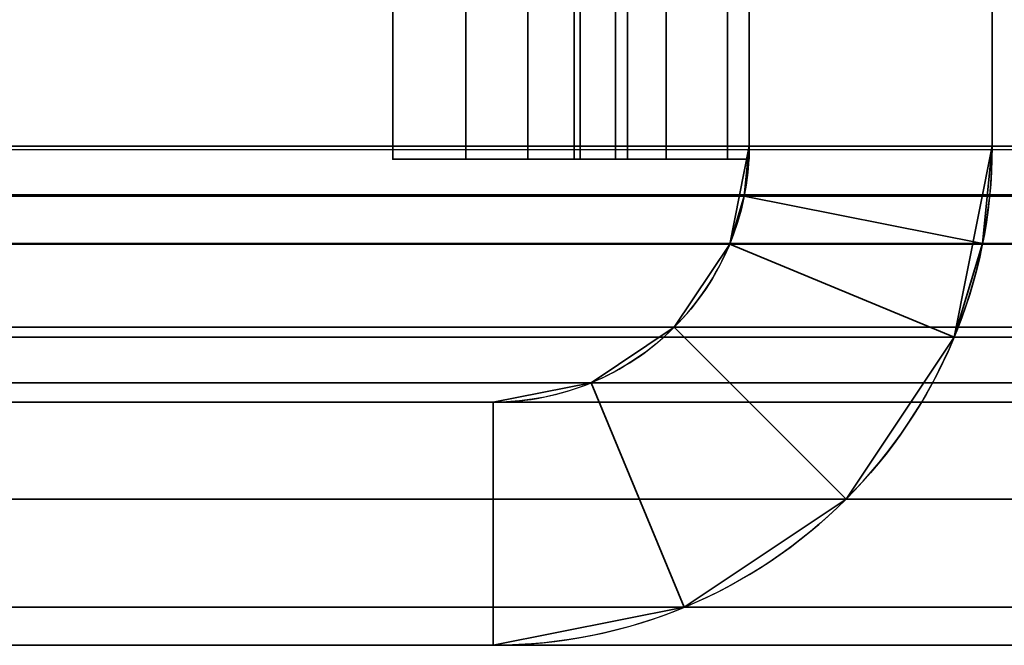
# Model space of a CAD drawing. Header units: millimetres. Extents: x -587 to 3688, y -115 to 120.
# Tile 276 of 656: x 1006.5 to 1012.58, y -50 to -46.14. Entities that reach past the tile are written whole.
import ezdxf

# ---------------------------------------------------------------- set-up
doc = ezdxf.new("R2010")
doc.units = ezdxf.units.MM
doc.layers.add('152', color=7, linetype='Continuous', true_color=0xffffff)

# ---------------------------------------------------------------- blocks, each defined once
blk = doc.blocks.new('UG_SURFACE_049')
at = {"layer": '152', "color": 252, "linetype": 'Continuous', "lineweight": 35}
for points in [[(1010.25, -19.7109, 1006.1272), (1010.25, -19.658, 1005.6237), (1010.25, -40.4485, 996), (1010.25, -47, 1014.0001)], [(1010.25, -19.7109, 1006.1272), (1010.25, -47, 1014.0001), (1010.25, -47, 1014.25), (1010.25, -45.3736, 1014.5735)], [(1011, -20.3733, 1005.3914), (1011, -20.4589, 1006.2059), (1011, -47, 1014.0001), (1011, -40.4485, 996)], [(1011, -45.3736, 1014.5735), (1011, -47, 1014.25), (1011, -47, 1014.0001), (1011, -20.4589, 1006.2059)], [(1011, -47, 1014.0001), (1010.25, -47, 1014.0001), (1010.25, -40.4485, 996), (1011, -40.4485, 996)], [(1010.25, -47, 1165.75), (1010.25, -45.3736, 1165.4265), (1010.1739, -45.52, 1165.0729), (1010.1739, -47, 1165.3674)], [(1010.25, -45.3736, 1014.5735), (1010.25, -47, 1014.25), (1010.1739, -47, 1014.6327), (1010.1739, -45.52, 1014.927)], [(1010.25, -45.3736, 1165.4265), (1010.25, -47, 1165.75), (1010.25, -47, 1166), (1010.25, -45.7122, 1169.5381)], [(1010.8668, -47, 1165.0803), (1010.8668, -45.6299, 1164.8078), (1011, -45.3736, 1165.4265), (1011, -47, 1165.75)], [(1010.8668, -45.6299, 1015.1923), (1010.8668, -47, 1014.9196), (1011, -47, 1014.25), (1011, -45.3736, 1014.5735)], [(1011, -45.8491, 1169.1622), (1011, -47, 1166), (1011, -47, 1165.75), (1011, -45.3736, 1165.4265)], [(1010.1739, -47, 1165.3674), (1010.1739, -45.52, 1165.0729), (1009.9571, -45.6442, 1164.7732), (1009.9571, -47, 1165.0429)], [(1010.1739, -45.52, 1014.927), (1010.1739, -47, 1014.6327), (1009.9571, -47, 1014.9571), (1009.9571, -45.6442, 1015.2268)], [(1009.9571, -47, 1165.0429), (1009.9571, -45.6442, 1164.7732), (1009.6327, -45.7271, 1164.573), (1009.6327, -47, 1164.8262)], [(1009.9571, -45.6442, 1015.2268), (1009.9571, -47, 1014.9571), (1009.6327, -47, 1015.1739), (1009.6327, -45.7271, 1015.4271)], [(1010.4874, -47, 1164.5125), (1010.4874, -45.8471, 1164.2833), (1010.8668, -45.6299, 1164.8078), (1010.8668, -47, 1165.0803)], [(1010.4874, -45.8471, 1015.7168), (1010.4874, -47, 1015.4874), (1010.8668, -47, 1014.9196), (1010.8668, -45.6299, 1015.1923)], [(1009.25, -47, 1015.25), (1008.8, -47, 1015.25), (1008.8, -45.7563, 1015.4974), (1009.25, -45.7563, 1015.4974)], [(1009.25, -45.7563, 1164.5026), (1008.8, -45.7563, 1164.5026), (1008.8, -47, 1164.75), (1009.25, -47, 1164.75)], [(1008.8, -45.7563, 1015.4974), (1008.8, -47, 1015.25), (1008.8, -47, 1016), (1008.8, -46.0433, 1016.1903)], [(1008.8, -46.0433, 1163.8097), (1008.8, -47, 1164), (1008.8, -47, 1164.75), (1008.8, -45.7563, 1164.5026)], [(1009.6327, -47, 1164.8262), (1009.6327, -45.7271, 1164.573), (1009.25, -45.7563, 1164.5026), (1009.25, -47, 1164.75)], [(1009.6327, -45.7271, 1015.4271), (1009.6327, -47, 1015.1739), (1009.25, -47, 1015.25), (1009.25, -45.7563, 1015.4974)], [(1010.25, -45.7122, 1169.5381), (1010.25, -47, 1166), (1011, -47, 1166), (1011, -45.8491, 1169.1622)], [(1009.9196, -47, 1164.1332), (1009.9196, -45.9923, 1163.9328), (1010.4874, -45.8471, 1164.2833), (1010.4874, -47, 1164.5125)], [(1009.9196, -45.9923, 1016.0673), (1009.9196, -47, 1015.8668), (1010.4874, -47, 1015.4874), (1010.4874, -45.8471, 1015.7168)], [(1009.25, -47, 1164), (1009.25, -46.0433, 1163.8097), (1009.9196, -45.9923, 1163.9328), (1009.9196, -47, 1164.1332)], [(1009.25, -46.0433, 1016.1903), (1009.25, -47, 1016), (1009.9196, -47, 1015.8668), (1009.9196, -45.9923, 1016.0673)], [(1009.25, -46.0433, 1016.1903), (1008.8, -46.0433, 1016.1903), (1008.8, -47, 1016), (1009.25, -47, 1016)], [(1009.25, -47, 1164), (1008.8, -47, 1164), (1008.8, -46.0433, 1163.8097), (1009.25, -46.0433, 1163.8097)], [(1009.25, -47, 1016), (1008.8, -47, 1016), (1008.8, -47, 1015.25), (1009.25, -47, 1015.25)], [(1009.25, -47, 1164.75), (1008.8, -47, 1164.75), (1008.8, -47, 1164), (1009.25, -47, 1164)], [(1009.25, -47, 1015.25), (1009.6327, -47, 1015.1739), (1009.9196, -47, 1015.8668), (1009.25, -47, 1016)], [(1009.25, -47, 1164), (1009.9196, -47, 1164.1332), (1009.6327, -47, 1164.8262), (1009.25, -47, 1164.75)], [(1009.6327, -47, 1015.1739), (1009.9571, -47, 1014.9571), (1010.4874, -47, 1015.4874), (1009.9196, -47, 1015.8668)], [(1009.9571, -47, 1165.0429), (1009.6327, -47, 1164.8262), (1009.9196, -47, 1164.1332), (1010.4874, -47, 1164.5125)], [(1010.8668, -47, 1014.9196), (1010.4874, -47, 1015.4874), (1009.9571, -47, 1014.9571), (1010.1739, -47, 1014.6327)], [(1010.4874, -47, 1164.5125), (1010.8668, -47, 1165.0803), (1010.1739, -47, 1165.3674), (1009.9571, -47, 1165.0429)], [(1011, -47, 1014.25), (1010.8668, -47, 1014.9196), (1010.1739, -47, 1014.6327), (1010.25, -47, 1014.25)], [(1010.25, -47, 1165.75), (1010.1739, -47, 1165.3674), (1010.8668, -47, 1165.0803), (1011, -47, 1165.75)], [(1010.25, -47, 1014.25), (1010.25, -47, 1014.0001), (1011, -47, 1014.0001), (1011, -47, 1014.25)], [(1011, -47, 1165.75), (1011, -47, 1166), (1010.25, -47, 1166), (1010.25, -47, 1165.75)]]:
    blk.add_3dface(points, dxfattribs=at)
blk = doc.blocks.new('UG_SURFACE_050')
at = {"layer": '152', "color": 252, "linetype": 'Continuous', "lineweight": 35}
for points in [[(1011, -46.92, 2022.5), (1011, 13.92, 2022.5), (1011, 13.92, -7), (1011, -46.92, -7)], [(1011, 13.92, 2022.5), (1011, -46.92, 2022.5), (1012.5, -46.92, 2020.9999), (1012.5, 13.92, 2020.9999)], [(1012.5, 13.92, -7), (1012.5, -46.92, -7), (1011, -46.92, -7), (1011, 13.92, -7)], [(1012.5, -46.92, 2020.9999), (1012.5, -46.92, -7), (1012.5, 13.92, -7), (1012.5, 13.92, 2020.9999)], [(1010.9696, -47.2282, 2022.5303), (1011, -46.92, -7), (1010.8798, -47.5246, -7)], [(1012.5, -46.92, -7), (1012.2656, -48.0987, -7), (1010.8798, -47.5246, -7), (1011, -46.92, -7)], [(1010.9696, -47.2282, 2022.5303), (1011, -46.92, 2022.5), (1011, -46.92, -7)], [(1011, -46.92, 2022.5), (1010.9696, -47.2282, 2022.5303), (1012.4408, -47.5209, 2021.0593), (1012.5, -46.92, 2020.9999)], [(1012.2656, -48.0987, -7), (1012.5, -46.92, -7), (1012.5, -46.92, 2020.9999)], [(1012.5, -46.92, 2020.9999), (1012.4408, -47.5209, 2021.0593), (1012.2656, -48.0987, -7)], [(1010.8798, -47.5246, -7), (1010.8798, -47.5246, 2022.6202), (1010.9696, -47.2282, 2022.5303)], [(1010.9696, -47.2282, 2022.5303), (1010.8798, -47.5246, 2022.6202), (1012.2656, -48.0987, 2021.2345), (1012.4408, -47.5209, 2021.0593)], [(1010.8798, -47.5246, 2022.6202), (1010.8798, -47.5246, -7), (1010.5373, -48.0372, -7), (1010.5373, -48.0372, 2022.9628)], [(1010.8798, -47.5246, 2022.6202), (1010.5373, -48.0372, 2022.9628), (1011.5979, -49.0979, 2021.9021), (1012.2656, -48.0987, 2021.2345)], [(1010.5373, -48.0372, -7), (1010.8798, -47.5246, -7), (1012.2656, -48.0987, -7), (1011.5979, -49.0979, -7)], [(1012.4408, -47.5209, 2021.0593), (1012.2656, -48.0987, 2021.2345), (1012.2656, -48.0987, -7)], [(1010.5373, -48.0372, 2022.9628), (1010.5373, -48.0372, -7), (1010.0247, -48.3797, -7), (1010.0247, -48.3797, 2023.4754)], [(1010.5987, -49.7655, 2022.9013), (1011.5979, -49.0979, 2021.9021), (1010.5373, -48.0372, 2022.9628), (1010.0247, -48.3797, 2023.4754)], [(1011.5979, -49.0979, -7), (1010.5987, -49.7655, -7), (1010.0247, -48.3797, -7), (1010.5373, -48.0372, -7)], [(1011.5979, -49.0979, 2021.9021), (1011.5979, -49.0979, -7), (1012.2656, -48.0987, -7), (1012.2656, -48.0987, 2021.2345)], [(1010.0247, -48.3797, 2023.4754), (1010.0247, -48.3797, -7), (1009.42, -48.5, -7), (1009.42, -48.5, 2024.08)], [(1009.42, -50, 2024.08), (1010.5987, -49.7655, 2022.9013), (1010.0247, -48.3797, 2023.4754), (1009.42, -48.5, 2024.08)], [(1009.42, -48.5, -7), (1010.0247, -48.3797, -7), (1010.5987, -49.7655, -7), (1009.42, -50, -7)], [(975.58, -48.5, 2057.92), (1009.42, -48.5, 2024.08), (1009.42, -48.5, -7), (975.58, -48.5, -7)], [(1009.42, -48.5, 2024.08), (975.58, -48.5, 2057.92), (975.58, -50, 2057.92), (1009.42, -50, 2024.08)], [(975.58, -48.5, -7), (1009.42, -48.5, -7), (1009.42, -50, -7), (975.58, -50, -7)], [(1010.5987, -49.7655, 2022.9013), (1010.5987, -49.7655, -7), (1011.5979, -49.0979, -7), (1011.5979, -49.0979, 2021.9021)], [(1009.42, -50, 2024.08), (1009.42, -50, -7), (1010.5987, -49.7655, -7), (1010.5987, -49.7655, 2022.9013)], [(975.58, -50, 2057.92), (975.58, -50, -7), (1009.42, -50, -7), (1009.42, -50, 2024.08)]]:
    blk.add_3dface(points, dxfattribs=at)
blk = doc.blocks.new('UG_SURFACE_051')
at = {"layer": '152', "color": 252, "linetype": 'Continuous', "lineweight": 35}
for points in [[(1011, -46.92, 2022.5), (1011, 13.92, 2022.5), (1011, 13.92, -7), (1011, -46.92, -7)], [(1011, 13.92, 2022.5), (1011, -46.92, 2022.5), (1012.5, -46.92, 2020.9999), (1012.5, 13.92, 2020.9999)], [(1012.5, 13.92, -7), (1012.5, -46.92, -7), (1011, -46.92, -7), (1011, 13.92, -7)], [(1012.5, -46.92, 2020.9999), (1012.5, -46.92, -7), (1012.5, 13.92, -7), (1012.5, 13.92, 2020.9999)], [(1010.9696, -47.2282, 2022.5303), (1011, -46.92, -7), (1010.8798, -47.5246, -7)], [(1012.5, -46.92, -7), (1012.2656, -48.0987, -7), (1010.8798, -47.5246, -7), (1011, -46.92, -7)], [(1010.9696, -47.2282, 2022.5303), (1011, -46.92, 2022.5), (1011, -46.92, -7)], [(1011, -46.92, 2022.5), (1010.9696, -47.2282, 2022.5303), (1012.4408, -47.5209, 2021.0593), (1012.5, -46.92, 2020.9999)], [(1012.2656, -48.0987, -7), (1012.5, -46.92, -7), (1012.5, -46.92, 2020.9999)], [(1012.5, -46.92, 2020.9999), (1012.4408, -47.5209, 2021.0593), (1012.2656, -48.0987, -7)], [(1010.8798, -47.5246, -7), (1010.8798, -47.5246, 2022.6202), (1010.9696, -47.2282, 2022.5303)], [(1010.9696, -47.2282, 2022.5303), (1010.8798, -47.5246, 2022.6202), (1012.2656, -48.0987, 2021.2345), (1012.4408, -47.5209, 2021.0593)], [(1010.8798, -47.5246, 2022.6202), (1010.8798, -47.5246, -7), (1010.5373, -48.0372, -7), (1010.5373, -48.0372, 2022.9628)], [(1010.8798, -47.5246, 2022.6202), (1010.5373, -48.0372, 2022.9628), (1011.5979, -49.0979, 2021.9021), (1012.2656, -48.0987, 2021.2345)], [(1010.5373, -48.0372, -7), (1010.8798, -47.5246, -7), (1012.2656, -48.0987, -7), (1011.5979, -49.0979, -7)], [(1012.4408, -47.5209, 2021.0593), (1012.2656, -48.0987, 2021.2345), (1012.2656, -48.0987, -7)], [(1010.5373, -48.0372, 2022.9628), (1010.5373, -48.0372, -7), (1010.0247, -48.3797, -7), (1010.0247, -48.3797, 2023.4754)], [(1010.5987, -49.7655, 2022.9013), (1011.5979, -49.0979, 2021.9021), (1010.5373, -48.0372, 2022.9628), (1010.0247, -48.3797, 2023.4754)], [(1011.5979, -49.0979, -7), (1010.5987, -49.7655, -7), (1010.0247, -48.3797, -7), (1010.5373, -48.0372, -7)], [(1011.5979, -49.0979, 2021.9021), (1011.5979, -49.0979, -7), (1012.2656, -48.0987, -7), (1012.2656, -48.0987, 2021.2345)], [(1010.0247, -48.3797, 2023.4754), (1010.0247, -48.3797, -7), (1009.42, -48.5, -7), (1009.42, -48.5, 2024.08)], [(1009.42, -50, 2024.08), (1010.5987, -49.7655, 2022.9013), (1010.0247, -48.3797, 2023.4754), (1009.42, -48.5, 2024.08)], [(1009.42, -48.5, -7), (1010.0247, -48.3797, -7), (1010.5987, -49.7655, -7), (1009.42, -50, -7)], [(975.58, -48.5, 2057.92), (1009.42, -48.5, 2024.08), (1009.42, -48.5, -7), (975.58, -48.5, -7)], [(1009.42, -48.5, 2024.08), (975.58, -48.5, 2057.92), (975.58, -50, 2057.92), (1009.42, -50, 2024.08)], [(975.58, -48.5, -7), (1009.42, -48.5, -7), (1009.42, -50, -7), (975.58, -50, -7)], [(1010.5987, -49.7655, 2022.9013), (1010.5987, -49.7655, -7), (1011.5979, -49.0979, -7), (1011.5979, -49.0979, 2021.9021)], [(1009.42, -50, 2024.08), (1009.42, -50, -7), (1010.5987, -49.7655, -7), (1010.5987, -49.7655, 2022.9013)], [(975.58, -50, 2057.92), (975.58, -50, -7), (1009.42, -50, -7), (1009.42, -50, 2024.08)]]:
    blk.add_3dface(points, dxfattribs=at)
blk = doc.blocks.new('UG_SURFACE_052')
at = {"layer": '152', "color": 252, "linetype": 'Continuous', "lineweight": 35}
for points in [[(1010.25, -19.7109, 1006.1272), (1010.25, -19.658, 1005.6237), (1010.25, -40.4485, 996), (1010.25, -47, 1014.0001)], [(1010.25, -19.7109, 1006.1272), (1010.25, -47, 1014.0001), (1010.25, -47, 1014.25), (1010.25, -45.3736, 1014.5735)], [(1011, -20.3733, 1005.3914), (1011, -20.4589, 1006.2059), (1011, -47, 1014.0001), (1011, -40.4485, 996)], [(1011, -45.3736, 1014.5735), (1011, -47, 1014.25), (1011, -47, 1014.0001), (1011, -20.4589, 1006.2059)], [(1011, -47, 1014.0001), (1010.25, -47, 1014.0001), (1010.25, -40.4485, 996), (1011, -40.4485, 996)], [(1010.25, -47, 1165.75), (1010.25, -45.3736, 1165.4265), (1010.1739, -45.52, 1165.0729), (1010.1739, -47, 1165.3674)], [(1010.25, -45.3736, 1014.5735), (1010.25, -47, 1014.25), (1010.1739, -47, 1014.6327), (1010.1739, -45.52, 1014.927)], [(1010.25, -45.3736, 1165.4265), (1010.25, -47, 1165.75), (1010.25, -47, 1166), (1010.25, -45.7122, 1169.5381)], [(1010.8668, -47, 1165.0803), (1010.8668, -45.6299, 1164.8078), (1011, -45.3736, 1165.4265), (1011, -47, 1165.75)], [(1010.8668, -45.6299, 1015.1923), (1010.8668, -47, 1014.9196), (1011, -47, 1014.25), (1011, -45.3736, 1014.5735)], [(1011, -45.8491, 1169.1622), (1011, -47, 1166), (1011, -47, 1165.75), (1011, -45.3736, 1165.4265)], [(1010.1739, -47, 1165.3674), (1010.1739, -45.52, 1165.0729), (1009.9571, -45.6442, 1164.7732), (1009.9571, -47, 1165.0429)], [(1010.1739, -45.52, 1014.927), (1010.1739, -47, 1014.6327), (1009.9571, -47, 1014.9571), (1009.9571, -45.6442, 1015.2268)], [(1009.9571, -47, 1165.0429), (1009.9571, -45.6442, 1164.7732), (1009.6327, -45.7271, 1164.573), (1009.6327, -47, 1164.8262)], [(1009.9571, -45.6442, 1015.2268), (1009.9571, -47, 1014.9571), (1009.6327, -47, 1015.1739), (1009.6327, -45.7271, 1015.4271)], [(1010.4874, -47, 1164.5125), (1010.4874, -45.8471, 1164.2833), (1010.8668, -45.6299, 1164.8078), (1010.8668, -47, 1165.0803)], [(1010.4874, -45.8471, 1015.7168), (1010.4874, -47, 1015.4874), (1010.8668, -47, 1014.9196), (1010.8668, -45.6299, 1015.1923)], [(1009.25, -47, 1015.25), (1008.8, -47, 1015.25), (1008.8, -45.7563, 1015.4974), (1009.25, -45.7563, 1015.4974)], [(1009.25, -45.7563, 1164.5026), (1008.8, -45.7563, 1164.5026), (1008.8, -47, 1164.75), (1009.25, -47, 1164.75)], [(1008.8, -45.7563, 1015.4974), (1008.8, -47, 1015.25), (1008.8, -47, 1016), (1008.8, -46.0433, 1016.1903)], [(1008.8, -46.0433, 1163.8097), (1008.8, -47, 1164), (1008.8, -47, 1164.75), (1008.8, -45.7563, 1164.5026)], [(1009.6327, -47, 1164.8262), (1009.6327, -45.7271, 1164.573), (1009.25, -45.7563, 1164.5026), (1009.25, -47, 1164.75)], [(1009.6327, -45.7271, 1015.4271), (1009.6327, -47, 1015.1739), (1009.25, -47, 1015.25), (1009.25, -45.7563, 1015.4974)], [(1010.25, -45.7122, 1169.5381), (1010.25, -47, 1166), (1011, -47, 1166), (1011, -45.8491, 1169.1622)], [(1009.9196, -47, 1164.1332), (1009.9196, -45.9923, 1163.9328), (1010.4874, -45.8471, 1164.2833), (1010.4874, -47, 1164.5125)], [(1009.9196, -45.9923, 1016.0673), (1009.9196, -47, 1015.8668), (1010.4874, -47, 1015.4874), (1010.4874, -45.8471, 1015.7168)], [(1009.25, -47, 1164), (1009.25, -46.0433, 1163.8097), (1009.9196, -45.9923, 1163.9328), (1009.9196, -47, 1164.1332)], [(1009.25, -46.0433, 1016.1903), (1009.25, -47, 1016), (1009.9196, -47, 1015.8668), (1009.9196, -45.9923, 1016.0673)], [(1009.25, -46.0433, 1016.1903), (1008.8, -46.0433, 1016.1903), (1008.8, -47, 1016), (1009.25, -47, 1016)], [(1009.25, -47, 1164), (1008.8, -47, 1164), (1008.8, -46.0433, 1163.8097), (1009.25, -46.0433, 1163.8097)], [(1009.25, -47, 1016), (1008.8, -47, 1016), (1008.8, -47, 1015.25), (1009.25, -47, 1015.25)], [(1009.25, -47, 1164.75), (1008.8, -47, 1164.75), (1008.8, -47, 1164), (1009.25, -47, 1164)], [(1009.25, -47, 1015.25), (1009.6327, -47, 1015.1739), (1009.9196, -47, 1015.8668), (1009.25, -47, 1016)], [(1009.25, -47, 1164), (1009.9196, -47, 1164.1332), (1009.6327, -47, 1164.8262), (1009.25, -47, 1164.75)], [(1009.6327, -47, 1015.1739), (1009.9571, -47, 1014.9571), (1010.4874, -47, 1015.4874), (1009.9196, -47, 1015.8668)], [(1009.9571, -47, 1165.0429), (1009.6327, -47, 1164.8262), (1009.9196, -47, 1164.1332), (1010.4874, -47, 1164.5125)], [(1010.8668, -47, 1014.9196), (1010.4874, -47, 1015.4874), (1009.9571, -47, 1014.9571), (1010.1739, -47, 1014.6327)], [(1010.4874, -47, 1164.5125), (1010.8668, -47, 1165.0803), (1010.1739, -47, 1165.3674), (1009.9571, -47, 1165.0429)], [(1011, -47, 1014.25), (1010.8668, -47, 1014.9196), (1010.1739, -47, 1014.6327), (1010.25, -47, 1014.25)], [(1010.25, -47, 1165.75), (1010.1739, -47, 1165.3674), (1010.8668, -47, 1165.0803), (1011, -47, 1165.75)], [(1010.25, -47, 1014.25), (1010.25, -47, 1014.0001), (1011, -47, 1014.0001), (1011, -47, 1014.25)], [(1011, -47, 1165.75), (1011, -47, 1166), (1010.25, -47, 1166), (1010.25, -47, 1165.75)]]:
    blk.add_3dface(points, dxfattribs=at)
blk = doc.blocks.new('UG_SURFACE_054')
at = {"layer": '152', "color": 252, "linetype": 'Continuous', "lineweight": 35}
for points in [[(1011, -46.92, 2022.5), (1989, -46.92, 2022.5), (1989, 13.92, 2022.5), (1011, 13.92, 2022.5)], [(1012.5, 13.92, 2020.9999), (1012.5, -46.92, 2020.9999), (1011, -46.92, 2022.5), (1011, 13.92, 2022.5)], [(1012.5, -46.92, 2020.9999), (1012.5, 13.92, 2020.9999), (1987.5, 13.92, 2020.9999), (1987.5, -46.92, 2020.9999)], [(972.5, -40, 2061.0001), (972.5, -46.92, 2061.0001), (2027.4999, -46.92, 2061.0001), (2027.4999, -40, 2061.0001)], [(974, -40, 2059.5), (2026, -40, 2059.5), (2026, -46.92, 2059.5), (974, -46.92, 2059.5)], [(2027.4408, -47.5209, 2060.9407), (972.5, -46.92, 2061.0001), (972.5592, -47.5209, 2060.9407)], [(2027.4408, -47.5209, 2060.9407), (2027.4999, -46.92, 2061.0001), (972.5, -46.92, 2061.0001)], [(974.0304, -47.2282, 2059.4697), (974, -46.92, 2059.5), (2026, -46.92, 2059.5)], [(974.0304, -47.2282, 2059.4697), (2026, -46.92, 2059.5), (2025.9697, -47.2282, 2059.4697)], [(1989.0304, -47.2282, 2022.5303), (1011, -46.92, 2022.5), (1010.9696, -47.2282, 2022.5303)], [(1012.5, -46.92, 2020.9999), (1012.4408, -47.5209, 2021.0593), (1010.9696, -47.2282, 2022.5303), (1011, -46.92, 2022.5)], [(1989.0304, -47.2282, 2022.5303), (1989, -46.92, 2022.5), (1011, -46.92, 2022.5)], [(1012.4408, -47.5209, 2021.0593), (1987.5, -46.92, 2020.9999), (1987.5592, -47.5209, 2021.0593)], [(1012.4408, -47.5209, 2021.0593), (1012.5, -46.92, 2020.9999), (1987.5, -46.92, 2020.9999)], [(2025.9697, -47.2282, 2059.4697), (2025.8796, -47.5246, 2059.3798), (974.1203, -47.5246, 2059.3798), (974.0304, -47.2282, 2059.4697)], [(1010.9696, -47.2282, 2022.5303), (1010.8798, -47.5246, 2022.6202), (1989.1202, -47.5246, 2022.6202)], [(1012.4408, -47.5209, 2021.0593), (1012.2656, -48.0987, 2021.2345), (1010.8798, -47.5246, 2022.6202), (1010.9696, -47.2282, 2022.5303)], [(1010.9696, -47.2282, 2022.5303), (1989.1202, -47.5246, 2022.6202), (1989.0304, -47.2282, 2022.5303)], [(972.5592, -47.5209, 2060.9407), (972.7345, -48.0987, 2060.7655), (2027.2655, -48.0987, 2060.7655), (2027.4408, -47.5209, 2060.9407)], [(2025.5373, -48.0372, 2059.0372), (974.4627, -48.0372, 2059.0372), (974.1203, -47.5246, 2059.3798), (2025.8796, -47.5246, 2059.3798)], [(1989.1202, -47.5246, 2022.6202), (1010.8798, -47.5246, 2022.6202), (1010.5373, -48.0372, 2022.9628), (1989.4627, -48.0372, 2022.9628)], [(1012.2656, -48.0987, 2021.2345), (1011.5979, -49.0979, 2021.9021), (1010.5373, -48.0372, 2022.9628), (1010.8798, -47.5246, 2022.6202)], [(1987.5592, -47.5209, 2021.0593), (1012.2656, -48.0987, 2021.2345), (1012.4408, -47.5209, 2021.0593)], [(1987.5592, -47.5209, 2021.0593), (1987.7344, -48.0987, 2021.2345), (1012.2656, -48.0987, 2021.2345)], [(2025.0247, -48.3797, 2058.5246), (974.9753, -48.3797, 2058.5246), (974.4627, -48.0372, 2059.0372), (2025.5373, -48.0372, 2059.0372)], [(1989.4627, -48.0372, 2022.9628), (1010.5373, -48.0372, 2022.9628), (1010.0247, -48.3797, 2023.4754), (1989.9753, -48.3797, 2023.4754)], [(1010.0247, -48.3797, 2023.4754), (1010.5373, -48.0372, 2022.9628), (1011.5979, -49.0979, 2021.9021), (1010.5987, -49.7655, 2022.9013)], [(2027.2655, -48.0987, 2060.7655), (972.7345, -48.0987, 2060.7655), (973.4021, -49.0979, 2060.0979), (2026.598, -49.0979, 2060.0979)], [(1988.4021, -49.0979, 2021.9021), (1011.5979, -49.0979, 2021.9021), (1012.2656, -48.0987, 2021.2345), (1987.7344, -48.0987, 2021.2345)], [(2024.42, -48.5, 2057.92), (975.58, -48.5, 2057.92), (974.9753, -48.3797, 2058.5246), (2025.0247, -48.3797, 2058.5246)], [(1989.9753, -48.3797, 2023.4754), (1010.0247, -48.3797, 2023.4754), (1009.42, -48.5, 2024.08), (1990.58, -48.5, 2024.08)], [(1009.42, -48.5, 2024.08), (1010.0247, -48.3797, 2023.4754), (1010.5987, -49.7655, 2022.9013), (1009.42, -50, 2024.08)], [(975.58, -48.5, 2057.92), (2024.42, -48.5, 2057.92), (1990.58, -48.5, 2024.08), (1009.42, -48.5, 2024.08)], [(1009.42, -50, 2024.08), (975.58, -50, 2057.92), (975.58, -48.5, 2057.92), (1009.42, -48.5, 2024.08)], [(2026.598, -49.0979, 2060.0979), (973.4021, -49.0979, 2060.0979), (974.4014, -49.7655, 2059.0987), (2025.5988, -49.7655, 2059.0987)], [(1989.4013, -49.7655, 2022.9013), (1010.5987, -49.7655, 2022.9013), (1011.5979, -49.0979, 2021.9021), (1988.4021, -49.0979, 2021.9021)], [(2025.5988, -49.7655, 2059.0987), (974.4014, -49.7655, 2059.0987), (975.58, -50, 2057.92), (2024.42, -50, 2057.92)], [(1990.58, -50, 2024.08), (1009.42, -50, 2024.08), (1010.5987, -49.7655, 2022.9013), (1989.4013, -49.7655, 2022.9013)], [(975.58, -50, 2057.92), (1009.42, -50, 2024.08), (1990.58, -50, 2024.08), (2024.42, -50, 2057.92)]]:
    blk.add_3dface(points, dxfattribs=at)
blk = doc.blocks.new('UG_SURFACE_081')
at = {"layer": '152', "color": 252, "linetype": 'Continuous', "lineweight": 35}
for points in [[(1010.25, -19.7109, 1006.1272), (1010.25, -19.658, 1005.6237), (1010.25, -40.4485, 996), (1010.25, -47, 1014.0001)], [(1010.25, -19.7109, 1006.1272), (1010.25, -47, 1014.0001), (1010.25, -47, 1014.25), (1010.25, -45.3736, 1014.5735)], [(1011, -20.3733, 1005.3914), (1011, -20.4589, 1006.2059), (1011, -47, 1014.0001), (1011, -40.4485, 996)], [(1011, -45.3736, 1014.5735), (1011, -47, 1014.25), (1011, -47, 1014.0001), (1011, -20.4589, 1006.2059)], [(1011, -47, 1014.0001), (1010.25, -47, 1014.0001), (1010.25, -40.4485, 996), (1011, -40.4485, 996)], [(1010.25, -47, 1165.75), (1010.25, -45.3736, 1165.4265), (1010.1739, -45.52, 1165.0729), (1010.1739, -47, 1165.3674)], [(1010.25, -45.3736, 1014.5735), (1010.25, -47, 1014.25), (1010.1739, -47, 1014.6327), (1010.1739, -45.52, 1014.927)], [(1010.25, -45.3736, 1165.4265), (1010.25, -47, 1165.75), (1010.25, -47, 1166), (1010.25, -45.7122, 1169.5381)], [(1010.8668, -47, 1165.0803), (1010.8668, -45.6299, 1164.8078), (1011, -45.3736, 1165.4265), (1011, -47, 1165.75)], [(1010.8668, -45.6299, 1015.1923), (1010.8668, -47, 1014.9196), (1011, -47, 1014.25), (1011, -45.3736, 1014.5735)], [(1011, -45.8491, 1169.1622), (1011, -47, 1166), (1011, -47, 1165.75), (1011, -45.3736, 1165.4265)], [(1010.1739, -47, 1165.3674), (1010.1739, -45.52, 1165.0729), (1009.9571, -45.6442, 1164.7732), (1009.9571, -47, 1165.0429)], [(1010.1739, -45.52, 1014.927), (1010.1739, -47, 1014.6327), (1009.9571, -47, 1014.9571), (1009.9571, -45.6442, 1015.2268)], [(1009.9571, -47, 1165.0429), (1009.9571, -45.6442, 1164.7732), (1009.6327, -45.7271, 1164.573), (1009.6327, -47, 1164.8262)], [(1009.9571, -45.6442, 1015.2268), (1009.9571, -47, 1014.9571), (1009.6327, -47, 1015.1739), (1009.6327, -45.7271, 1015.4271)], [(1010.4874, -47, 1164.5125), (1010.4874, -45.8471, 1164.2833), (1010.8668, -45.6299, 1164.8078), (1010.8668, -47, 1165.0803)], [(1010.4874, -45.8471, 1015.7168), (1010.4874, -47, 1015.4874), (1010.8668, -47, 1014.9196), (1010.8668, -45.6299, 1015.1923)], [(1009.25, -47, 1015.25), (1008.8, -47, 1015.25), (1008.8, -45.7563, 1015.4974), (1009.25, -45.7563, 1015.4974)], [(1009.25, -45.7563, 1164.5026), (1008.8, -45.7563, 1164.5026), (1008.8, -47, 1164.75), (1009.25, -47, 1164.75)], [(1008.8, -45.7563, 1015.4974), (1008.8, -47, 1015.25), (1008.8, -47, 1016), (1008.8, -46.0433, 1016.1903)], [(1008.8, -46.0433, 1163.8097), (1008.8, -47, 1164), (1008.8, -47, 1164.75), (1008.8, -45.7563, 1164.5026)], [(1009.6327, -47, 1164.8262), (1009.6327, -45.7271, 1164.573), (1009.25, -45.7563, 1164.5026), (1009.25, -47, 1164.75)], [(1009.6327, -45.7271, 1015.4271), (1009.6327, -47, 1015.1739), (1009.25, -47, 1015.25), (1009.25, -45.7563, 1015.4974)], [(1010.25, -45.7122, 1169.5381), (1010.25, -47, 1166), (1011, -47, 1166), (1011, -45.8491, 1169.1622)], [(1009.9196, -47, 1164.1332), (1009.9196, -45.9923, 1163.9328), (1010.4874, -45.8471, 1164.2833), (1010.4874, -47, 1164.5125)], [(1009.9196, -45.9923, 1016.0673), (1009.9196, -47, 1015.8668), (1010.4874, -47, 1015.4874), (1010.4874, -45.8471, 1015.7168)], [(1009.25, -47, 1164), (1009.25, -46.0433, 1163.8097), (1009.9196, -45.9923, 1163.9328), (1009.9196, -47, 1164.1332)], [(1009.25, -46.0433, 1016.1903), (1009.25, -47, 1016), (1009.9196, -47, 1015.8668), (1009.9196, -45.9923, 1016.0673)], [(1009.25, -46.0433, 1016.1903), (1008.8, -46.0433, 1016.1903), (1008.8, -47, 1016), (1009.25, -47, 1016)], [(1009.25, -47, 1164), (1008.8, -47, 1164), (1008.8, -46.0433, 1163.8097), (1009.25, -46.0433, 1163.8097)], [(1009.25, -47, 1016), (1008.8, -47, 1016), (1008.8, -47, 1015.25), (1009.25, -47, 1015.25)], [(1009.25, -47, 1164.75), (1008.8, -47, 1164.75), (1008.8, -47, 1164), (1009.25, -47, 1164)], [(1009.25, -47, 1015.25), (1009.6327, -47, 1015.1739), (1009.9196, -47, 1015.8668), (1009.25, -47, 1016)], [(1009.25, -47, 1164), (1009.9196, -47, 1164.1332), (1009.6327, -47, 1164.8262), (1009.25, -47, 1164.75)], [(1009.6327, -47, 1015.1739), (1009.9571, -47, 1014.9571), (1010.4874, -47, 1015.4874), (1009.9196, -47, 1015.8668)], [(1009.9571, -47, 1165.0429), (1009.6327, -47, 1164.8262), (1009.9196, -47, 1164.1332), (1010.4874, -47, 1164.5125)], [(1010.8668, -47, 1014.9196), (1010.4874, -47, 1015.4874), (1009.9571, -47, 1014.9571), (1010.1739, -47, 1014.6327)], [(1010.4874, -47, 1164.5125), (1010.8668, -47, 1165.0803), (1010.1739, -47, 1165.3674), (1009.9571, -47, 1165.0429)], [(1011, -47, 1014.25), (1010.8668, -47, 1014.9196), (1010.1739, -47, 1014.6327), (1010.25, -47, 1014.25)], [(1010.25, -47, 1165.75), (1010.1739, -47, 1165.3674), (1010.8668, -47, 1165.0803), (1011, -47, 1165.75)], [(1010.25, -47, 1014.25), (1010.25, -47, 1014.0001), (1011, -47, 1014.0001), (1011, -47, 1014.25)], [(1011, -47, 1165.75), (1011, -47, 1166), (1010.25, -47, 1166), (1010.25, -47, 1165.75)]]:
    blk.add_3dface(points, dxfattribs=at)

msp = doc.modelspace()

# ---------------------------------------------------------------- linework, layer by layer
at = {"layer": '152', "color": 252, "linetype": 'Continuous', "lineweight": -3, "true_color": 0x939598}
for p, q in [((1011, -46.92, 2022.5), (1011, 13.92, 2022.5)), ((1011, 13.92, -7), (1011, -46.92, -7)), ((1011, -46.92, 2022.5), (1011, 13.92, 2022.5)), ((1011, -46.92, 2022.5), (1011, 13.92, 2022.5)), ((1011, 13.92, -7), (1011, -46.92, -7)), ((1012.5, 13.92, -7), (1012.5, -46.92, -7)), ((1012.5, -46.92, 2021), (1012.5, 13.92, 2021)), ((1012.5, -46.92, 2021), (1012.5, 13.92, 2021)), ((1012.5, 13.92, -7), (1012.5, -46.92, -7)), ((1012.5, -46.92, 2021), (1012.5, 13.92, 2021)), ((1010.25, -47, 1014), (1010.25, -40.4485, 996)), ((1010.25, -40.4485, 1184), (1010.25, -47, 1166)), ((1010.25, -47, 1014), (1010.25, -40.4485, 996)), ((1010.25, -40.4485, 1184), (1010.25, -47, 1166)), ((1010.25, -47, 1014), (1010.25, -40.4485, 996)), ((1010.25, -40.4485, 1184), (1010.25, -47, 1166)), ((1011, -47, 1014), (1011, -40.4485, 996)), ((1011, -40.4485, 1184), (1011, -47, 1166)), ((1011, -40.4485, 1184), (1011, -47, 1166)), ((1011, -47, 1014), (1011, -40.4485, 996)), ((1011, -47, 1014), (1011, -40.4485, 996)), ((1011, -40.4485, 1184), (1011, -47, 1166)), ((2027.5, -46.92, 2061), (972.5, -46.92, 2061)), ((2026, -46.92, 2059.5), (974, -46.92, 2059.5)), ((1011, -46.92, 2022.5), (1011, -46.92, -7)), ((1011, -46.92, 2022.5), (1011, -46.92, -7)), ((1989, -46.92, 2022.5), (1011, -46.92, 2022.5)), ((1987.5, -46.92, 2021), (1012.5, -46.92, 2021)), ((1012.5, -46.92, 2021), (1012.5, -46.92, -7)), ((1012.5, -46.92, 2021), (1012.5, -46.92, -7)), ((1008.8, -47, 1164), (1008.8, -47, 1164.75)), ((1008.8, -47, 1164.75), (1009.25, -47, 1164.75)), ((1008.8, -47, 1016), (1008.8, -47, 1015.25)), ((1008.8, -47, 1016), (1009.25, -47, 1016)), ((1008.8, -47, 1015.25), (1009.25, -47, 1015.25)), ((1008.8, -47, 1164), (1009.25, -47, 1164)), ((1008.8, -47, 1016), (1009.25, -47, 1016)), ((1008.8, -47, 1016), (1008.8, -47, 1015.25)), ((1008.8, -47, 1015.25), (1009.25, -47, 1015.25)), ((1008.8, -47, 1164), (1008.8, -47, 1164.75)), ((1008.8, -47, 1164.75), (1009.25, -47, 1164.75)), ((1008.8, -47, 1164), (1009.25, -47, 1164)), ((1008.8, -47, 1016), (1008.8, -47, 1015.25)), ((1008.8, -47, 1164.75), (1009.25, -47, 1164.75)), ((1008.8, -47, 1015.25), (1009.25, -47, 1015.25)), ((1008.8, -47, 1016), (1009.25, -47, 1016)), ((1008.8, -47, 1164), (1009.25, -47, 1164)), ((1008.8, -47, 1164), (1008.8, -47, 1164.75)), ((1010.25, -47, 1166), (1010.25, -47, 1165.75)), ((1010.25, -47, 1166), (1011, -47, 1166)), ((1010.25, -47, 1014.25), (1010.25, -47, 1014)), ((1010.25, -47, 1014), (1011, -47, 1014)), ((1010.25, -47, 1014), (1011, -47, 1014)), ((1010.25, -47, 1014.25), (1010.25, -47, 1014)), ((1010.25, -47, 1166), (1011, -47, 1166)), ((1010.25, -47, 1166), (1010.25, -47, 1165.75)), ((1010.25, -47, 1166), (1011, -47, 1166)), ((1010.25, -47, 1014), (1011, -47, 1014)), ((1010.25, -47, 1166), (1010.25, -47, 1165.75)), ((1010.25, -47, 1014.25), (1010.25, -47, 1014)), ((1011, -47, 1166), (1011, -47, 1165.75)), ((1011, -47, 1014.25), (1011, -47, 1014)), ((1011, -47, 1166), (1011, -47, 1165.75)), ((1011, -47, 1014.25), (1011, -47, 1014)), ((1011, -47, 1166), (1011, -47, 1165.75)), ((1011, -47, 1014.25), (1011, -47, 1014)), ((1009.42, -48.5, -7), (975.58, -48.5, -7)), ((2024.42, -48.5, 2057.92), (975.58, -48.5, 2057.92)), ((975.58, -48.5, 2057.92), (1009.42, -48.5, 2024.08)), ((1009.42, -48.5, -7), (975.58, -48.5, -7)), ((975.58, -48.5, 2057.92), (1009.42, -48.5, 2024.08)), ((975.58, -48.5, 2057.92), (1009.42, -48.5, 2024.08)), ((1009.42, -48.5, 2024.08), (1009.42, -48.5, -7)), ((1990.58, -48.5, 2024.08), (1009.42, -48.5, 2024.08)), ((1009.42, -48.5, 2024.08), (1009.42, -48.5, -7)), ((975.58, -50, 2057.92), (1009.42, -50, 2024.08)), ((2024.42, -50, 2057.92), (975.58, -50, 2057.92)), ((1009.42, -50, -7), (975.58, -50, -7)), ((1009.42, -50, -7), (975.58, -50, -7)), ((975.58, -50, 2057.92), (1009.42, -50, 2024.08)), ((975.58, -50, 2057.92), (1009.42, -50, 2024.08)), ((1009.42, -50, 2024.08), (1009.42, -50, -7)), ((1009.42, -50, 2024.08), (1009.42, -50, -7)), ((1990.58, -50, 2024.08), (1009.42, -50, 2024.08))]:
    msp.add_line(p, q, dxfattribs=at)
at = {"layer": '152', "color": 252, "linetype": 'Continuous', "lineweight": -3, "true_color": 0x939598, "extrusion": (1, 0, 0)}
for centre, radius, start, end in [((-47, 1018.5, 1010.25), 4.25, 270, 0), ((-47, 1161.5, 1010.25), 4.25, 0, 90), ((-47, 1161.5, 1010.25), 4.25, 0, 90), ((-47, 1018.5, 1010.25), 4.25, 270, 0), ((-47, 1161.5, 1010.25), 4.25, 0, 90), ((-47, 1018.5, 1010.25), 4.25, 270, 0), ((-47, 1161.5, 1009.25), 2.5, 0, 90), ((-47, 1018.5, 1009.25), 2.5, 270, 0), ((-47, 1161.5, 1009.25), 2.5, 0, 90), ((-47, 1018.5, 1009.25), 2.5, 270, 0), ((-47, 1018.5, 1009.25), 2.5, 270, 0), ((-47, 1161.5, 1009.25), 2.5, 0, 90)]:
    msp.add_arc(centre, radius, start, end, dxfattribs=at)
at = {"layer": '152', "color": 252, "linetype": 'Continuous', "lineweight": -3, "true_color": 0x939598, "extrusion": (-1, 0, 0)}
for centre, radius, start, end in [((47, 1018.5, -1011), 4.25, 180, 270), ((47, 1161.5, -1011), 4.25, 90, 180), ((47, 1018.5, -1011), 4.25, 180, 270), ((47, 1161.5, -1011), 4.25, 90, 180), ((47, 1161.5, -1011), 4.25, 90, 180), ((47, 1018.5, -1011), 4.25, 180, 270), ((47, 1161.5, -1008.8), 3.25, 90, 180), ((47, 1018.5, -1008.8), 3.25, 180, 270), ((47, 1018.5, -1008.8), 3.25, 180, 270), ((47, 1161.5, -1008.8), 3.25, 90, 180), ((47, 1018.5, -1008.8), 3.25, 180, 270), ((47, 1161.5, -1008.8), 3.25, 90, 180), ((47, 1161.5, -1009.25), 3.25, 90, 180), ((47, 1018.5, -1009.25), 3.25, 180, 270), ((47, 1018.5, -1009.25), 3.25, 180, 270), ((47, 1161.5, -1009.25), 3.25, 90, 180), ((47, 1018.5, -1009.25), 3.25, 180, 270), ((47, 1161.5, -1009.25), 3.25, 90, 180), ((47, 1161.5, -1008.8), 2.5, 90, 180), ((47, 1018.5, -1008.8), 2.5, 180, 270), ((47, 1161.5, -1008.8), 2.5, 90, 180), ((47, 1018.5, -1008.8), 2.5, 180, 270), ((47, 1161.5, -1008.8), 2.5, 90, 180), ((47, 1018.5, -1008.8), 2.5, 180, 270)]:
    msp.add_arc(centre, radius, start, end, dxfattribs=at)
at = {"layer": '152', "color": 252, "linetype": 'Continuous', "lineweight": -3, "true_color": 0x939598, "extrusion": (0, 0, -1)}
for radius in [1.58, 3.08, 3.08, 1.58]:
    msp.add_arc((-1009.42, -46.92, 7), radius, 180, 270, dxfattribs=at)
at = {"layer": '152', "color": 252, "linetype": 'Continuous', "lineweight": -3, "true_color": 0x939598, "extrusion": (0, 1, 0)}
for centre, start, end in [((-1009.25, 1014.25, -47), 90, 180), ((-1009.25, 1165.75, -47), 180, 270), ((-1009.25, 1165.75, -47), 180, 270), ((-1009.25, 1014.25, -47), 90, 180), ((-1009.25, 1165.75, -47), 180, 270), ((-1009.25, 1014.25, -47), 90, 180)]:
    msp.add_arc(centre, 1, start, end, dxfattribs=at)
at = {"layer": '152', "color": 252, "linetype": 'Continuous', "lineweight": -3, "true_color": 0x939598, "extrusion": (0, -1, 0)}
for centre, start, end in [((1009.25, 1165.75, 47), 270, 0), ((1009.25, 1014.25, 47), 0, 90), ((1009.25, 1014.25, 47), 0, 90), ((1009.25, 1165.75, 47), 270, 0), ((1009.25, 1165.75, 47), 270, 0), ((1009.25, 1014.25, 47), 0, 90)]:
    msp.add_arc(centre, 1.75, start, end, dxfattribs=at)
at = {"layer": '152', "color": 252, "linetype": 'Continuous', "lineweight": -3, "true_color": 0x939598, "extrusion": (0.707107, 6.12323e-17, 0.707107)}
for major_axis in [(-3.08, 0, 3.08), (-1.58, 0, 1.58), (-1.58, 0, 1.58), (-3.08, 0, 3.08), (-1.58, 0, 1.58), (-3.08, 0, 3.08)]:
    msp.add_ellipse((1009.42, -46.92, 2024.08), major_axis=major_axis, ratio=0.707107, start_param=1.570796, end_param=3.141593, dxfattribs=at)

# ---------------------------------------------------------------- block references
at = {"layer": '152', "color": 252, "linetype": 'Continuous', "lineweight": -3, "true_color": 0x939598}
for name in ['UG_SURFACE_050', 'UG_SURFACE_051', 'UG_SURFACE_054', 'UG_SURFACE_049', 'UG_SURFACE_052', 'UG_SURFACE_081']:
    msp.add_blockref(name, (0, 0), dxfattribs=at)

doc.saveas('drawing.dxf')
